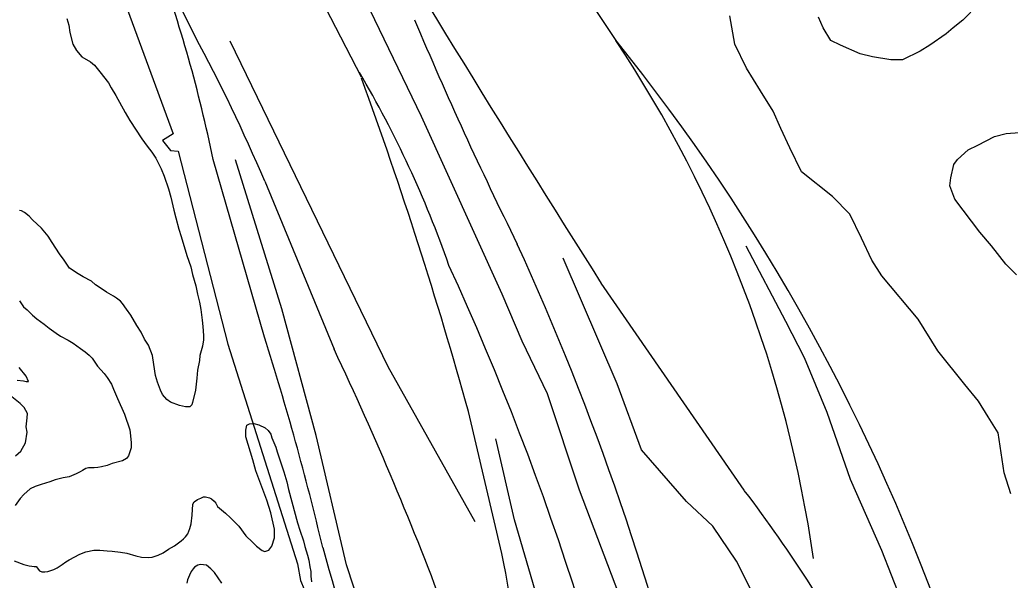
# Model space of a CAD drawing. Extents: x 3313442 to 3351311, y 721974 to 747360.
# Drawn here: x 3334934 to 3336068, y 733704 to 734346 of the extents above; entities that cross this region are included whole.
import ezdxf

# ---------------------------------------------------------------- set-up
doc = ezdxf.new("R2010")
doc.units = 0
for name, color, linetype in [('V-ROAD-CNTR', 7, 'Continuous'), ('V-SITE-VEGE', 7, 'Continuous'), ('V-TOPO-SHOR', 7, 'Continuous')]:
    doc.layers.add(name, color=color, linetype=linetype)

msp = doc.modelspace()

# ---------------------------------------------------------------- linework, layer by layer
at = {"layer": 'V-ROAD-CNTR'}
for points in [[(3335325.1, 734280), (3335107.9, 734700.5), (3334841.5, 735238.8), (3334213.4, 736507.9)], [(3335199.5, 734948.9), (3335616.2, 734322.1)], [(3334933.7, 734727.9), (3335134, 734327.3)], [(3335213.8, 733982.3), (3335155, 734185.5)], [(3335214.1, 734160.7), (3335293.5, 733968.3)], [(3335763.4, 733806.7), (3335599.6, 734043.8)], [(3335485.8, 733734.3), (3335447.6, 733896.9)]]:
    msp.add_lwpolyline(points, dxfattribs=at)
for centre, radius, start, end in [((3354378.7, 745954.6), 22237.9, 210.75089, 212.38548), ((3333588.4, 733866.5), 1598.8, 11.5098, 20.0693), ((3339790.5, 736207.6), 4782.2, 202.9143, 206.3003), ((3333401.6, 733392), 1968.8, 22.9814, 28.3642), ((3333838, 732885.3), 2286.1, 18.9902, 38.9392), ((3334422, 733526.7), 1434.8, 8.0848, 33.6647), ((3334258.1, 733657.4), 1235.9, 19.2263, 30.5303), ((3330495.5, 732518.7), 5140.2, 15.5523, 20.0255), ((3332550.2, 732739.3), 3246.9, 13.2981, 24.5582), ((3332405.5, 732678.7), 3322.4, 10.278, 24.6497), ((3332060.9, 732977.4), 3309.1, 13.3444, 17.6788), ((3331822.3, 732325), 3840.6, 20.3355, 25.3328), ((3334493, 732838.1), 1597.5, 27.7981, 37.323), ((3338062.8, 734499.7), 2883.6, 195.2516, 203.557), ((3334419.1, 733517), 1088.7, 1.8271, 11.5164)]:
    msp.add_arc(centre, radius, start, end, dxfattribs=at)
at = {"layer": 'V-SITE-VEGE'}
for points in [[(3336031.2, 734363), (3336013.5, 734345.2), (3336002.4, 734336.4), (3335994.6, 734329.7), (3335975.7, 734316.4), (3335964.6, 734309.8), (3335944.7, 734299.8), (3335931.3, 734299.9), (3335910.3, 734303.2), (3335895.9, 734306.6), (3335873.7, 734316.6), (3335862.6, 734322.1), (3335853.8, 734336.6), (3335848.2, 734348.8)], [(3334987.7, 734347.1), (3334989.7, 734339.4), (3334991.1, 734330.9), (3334994.4, 734317.8), (3334998.4, 734310.4), (3335004.8, 734303.3), (3335014.6, 734297.6), (3335019.3, 734293.6), (3335025.3, 734286.2), (3335035.4, 734273.4), (3335038.1, 734267.6), (3335043.5, 734258.9), (3335054.2, 734239.4), (3335059.6, 734230.3), (3335073.3, 734209.4), (3335079.4, 734201), (3335084.8, 734194.2)], [(3336075.2, 734053.5), (3336063, 734065.7), (3336046.4, 734086.8), (3336033.1, 734102.3), (3336004.4, 734140.1), (3335998.8, 734155.6), (3335999.9, 734164.5), (3336003.3, 734180), (3336007.7, 734185.5), (3336019.9, 734196.6), (3336031, 734202.2), (3336049.9, 734212.1), (3336063.2, 734215.4), (3336078.7, 734216.5)], [(3335084.8, 734194.2), (3335089.5, 734187.2), (3335095.5, 734175), (3335098.9, 734166.6), (3335103.9, 734152.2), (3335106.6, 734142.4), (3335109.9, 734127.6), (3335112.3, 734118.8), (3335115.6, 734105.7), (3335118.3, 734097.6), (3335125, 734075.8), (3335129.4, 734062.6), (3335131.4, 734053.9), (3335135.1, 734040.8), (3335137.1, 734031.3), (3335139.4, 734022.2), (3335141.1, 734013.8), (3335142.4, 734001.7), (3335143.4, 733994.3), (3335144.1, 733984.2), (3335144.1, 733979.2), (3335143, 733971.8), (3335140, 733961), (3335139.3, 733955.3), (3335137.3, 733944.2), (3335136.3, 733935.1), (3335134.9, 733921.3), (3335131.5, 733907.2), (3335130.5, 733904.5), (3335128.2, 733902.5), (3335123.4, 733902.5), (3335116.4, 733903.8), (3335106.3, 733907.6), (3335101.9, 733910.6), (3335097.2, 733916.3), (3335094.9, 733921.4), (3335091.5, 733930.5), (3335089.2, 733938.2), (3335087.2, 733951), (3335085.8, 733961.1), (3335081.1, 733972.9), (3335076.4, 733979.9), (3335072.7, 733987.7), (3335067.7, 733995.4), (3335060.7, 734007.2), (3335056, 734014.3), (3335051.3, 734020.7), (3335048.9, 734023.4), (3335044.5, 734026.7), (3335040.8, 734029.1), (3335033.1, 734033.8), (3335028.1, 734037.2), (3335020.3, 734041.9), (3335015.6, 734046.3), (3335006.2, 734051.3), (3335000.5, 734054.7), (3334990.7, 734061.1), (3334984.4, 734070.2), (3334979.3, 734077.6), (3334970.9, 734090.4), (3334966.2, 734097.8), (3334958.5, 734106.9), (3334948.1, 734116.7), (3334944.4, 734120.7), (3334939, 734124.8), (3334935.6, 734126.8), (3334933.3, 734127.1)], [(3334933.2, 734023.8), (3334937.9, 734016.8), (3334941.9, 734013.4), (3334948.3, 734007.3), (3334953.3, 734003), (3334961.7, 733996.9), (3334967.1, 733992.5), (3334975.2, 733986.8), (3334980.2, 733983.4), (3334989, 733978.7), (3334994.7, 733975.3), (3335003.1, 733969.2), (3335008.5, 733965.5), (3335013.2, 733961.5), (3335016.5, 733958.1), (3335020.2, 733952.4), (3335022.6, 733949), (3335030.3, 733940.6), (3335033.7, 733935.9), (3335038.7, 733928.2)], [(3334930.7, 733932.7), (3334937.8, 733932), (3334940.8, 733931.3), (3334943.5, 733931.3), (3334940.8, 733937.4), (3334933.1, 733947.5)], [(3335038.7, 733928.2), (3335041, 733922.4), (3335045.7, 733912), (3335053.5, 733893.8), (3335059.5, 733876), (3335060.5, 733869.3), (3335061.2, 733861.2), (3335061.1, 733855.5), (3335058.1, 733846.4), (3335055.7, 733843), (3335051.4, 733840.3), (3335039.3, 733837.3), (3335033.9, 733835.3), (3335027.1, 733833.6), (3335023.1, 733833), (3335018.7, 733832.6), (3335012.3, 733832.3), (3335009.3, 733831.6), (3335005.3, 733829.6), (3335002.6, 733827.9), (3334998.2, 733825.6), (3334990.1, 733822.2), (3334983.4, 733820.9), (3334974.3, 733818.6), (3334968.2, 733816.5), (3334958.1, 733813.5), (3334951.4, 733811.2), (3334945.7, 733808.5), (3334938.3, 733802.1), (3334933.9, 733797.4), (3334928.2, 733789.3)], [(3334928.6, 733846.2), (3334935, 733851.6), (3334940, 733861), (3334942.1, 733873.4), (3334941.1, 733879.5), (3334942.1, 733889.6), (3334942.4, 733894.6), (3334938.7, 733901.7), (3334934, 733906.1), (3334922.6, 733915.2)], [(3335221.2, 733780.9), (3335216.5, 733795.4), (3335204.1, 733829), (3335200.4, 733841.8), (3335192.4, 733868.1), (3335192.4, 733875.8), (3335193.7, 733881.5), (3335196.8, 733882.9), (3335201.8, 733883.2), (3335207.5, 733881.9), (3335214.6, 733878.2), (3335218, 733875.1), (3335221, 733871.1), (3335222.3, 733867), (3335226.7, 733856.3), (3335228.4, 733850.9), (3335233.7, 733834.7), (3335236.1, 733828), (3335239.4, 733816.6), (3335241.4, 733807.5), (3335245.1, 733793.7), (3335251.8, 733769.4), (3335254.5, 733761), (3335258.5, 733748.9), (3335260.2, 733742.5), (3335263.2, 733732.4), (3335264.5, 733726.7), (3335265.9, 733719), (3335266.9, 733713.9), (3335266.9, 733708.2), (3335267.9, 733701.8)], [(3334927.1, 733725.8), (3334938.2, 733721.7), (3334944.2, 733720.3), (3334947.6, 733720), (3334950, 733719.3), (3334952.3, 733719.3), (3334956.3, 733714.6), (3334958.7, 733713.3), (3334962.4, 733713.3), (3334965.8, 733713.6), (3334972.8, 733715.9), (3334976.5, 733718), (3334982.3, 733721.6), (3334986.3, 733724.7), (3334990, 733727), (3335002.5, 733733.7), (3335009.2, 733736.1), (3335018.6, 733738.1), (3335025.3, 733738.1), (3335033.8, 733737.4), (3335039.5, 733737.1), (3335048.9, 733736), (3335056.3, 733734.7), (3335066.7, 733731.6), (3335073.1, 733730.3), (3335081.2, 733729.6), (3335085.2, 733730.3), (3335092.3, 733732.3), (3335098, 733735.3), (3335104.1, 733739.3), (3335110.8, 733743), (3335118.6, 733748.7), (3335121.2, 733751.1), (3335123.6, 733753.4), (3335126, 733756.8), (3335128.3, 733762.9), (3335130, 733768.2), (3335131, 733778.3), (3335131.7, 733790.8), (3335133.4, 733793.5), (3335137.1, 733796.2), (3335140.8, 733797.8), (3335144.2, 733799.2), (3335146.5, 733799.2), (3335150.9, 733798.2), (3335153.3, 733797.1), (3335156.3, 733794.4), (3335158, 733792.1), (3335160, 733788.1), (3335169.1, 733780.6), (3335174.8, 733775.2), (3335184.5, 733765.5), (3335192.6, 733754.7), (3335200, 733747.3), (3335204.7, 733742.9), (3335211.4, 733737.9), (3335214.4, 733736.8), (3335218.8, 733738.2), (3335222.2, 733742.6), (3335225.2, 733752.3), (3335225.2, 733762.4), (3335221.2, 733780.9)], [(3335164.9, 733700.2), (3335156.5, 733712.7), (3335152.5, 733716.7), (3335147.5, 733720.8), (3335140.7, 733721.8), (3335137.4, 733721.1), (3335133.7, 733718.8), (3335132.3, 733716.8), (3335129.9, 733713.7), (3335127.9, 733709.7), (3335125.9, 733704), (3335124.9, 733700.3)]]:
    msp.add_lwpolyline(points, dxfattribs=at)
at = {"layer": 'V-TOPO-SHOR'}
for points in [[(3335042.2, 734398), (3335109.3, 734214.9), (3335097, 734207.3), (3335106.2, 734196.1), (3335115.1, 734195.3), (3335172, 733974.1), (3335251.8, 733722.7), (3335255.2, 733703.6), (3335259.3, 733693.5), (3335149.6, 733682.5)], [(3335486.1, 734031.4), (3335393.7, 734234.7), (3335313.6, 734401.2)], [(3336068.7, 733802.8), (3336061, 733826.7), (3336057.5, 733849.7), (3336054, 733872.7), (3336042.7, 733890.9), (3336031.5, 733909), (3336016, 733928.1), (3335985, 733966.4), (3335962.5, 734002.7), (3335920.9, 734052.3), (3335909.6, 734070.5), (3335897.7, 734095.4), (3335884.2, 734123), (3335864.5, 734143.1), (3335829, 734171.3), (3335815.5, 734198.9), (3335805.2, 734221.2), (3335796.5, 734241), (3335782, 734264.3), (3335765.9, 734290.2), (3335752.4, 734317.8), (3335746.7, 734350.2)], [(3335455.2, 733770.6), (3335355.5, 733948.2), (3335174.7, 734321.3)], [(3335434.5, 733391), (3335348.2, 733598.2), (3335307.7, 733721.4), (3335273, 733869.4), (3335233.7, 734014.6), (3335180.8, 734185.2)], [(3335988.3, 733523.1), (3335943, 733681.4), (3335920.8, 733737.6), (3335884.9, 733819.2), (3335858.4, 733896), (3335832.5, 733958.3), (3335810.8, 734000), (3335765.7, 734086.4)], [(3335778.2, 733468.9), (3335826.2, 733500.8), (3335826.2, 733545.3), (3335812.6, 733621.7), (3335772.4, 733689.9), (3335754.5, 733725.5), (3335727.3, 733765.8), (3335697.3, 733793.8), (3335645.7, 733852.9), (3335617.7, 733928.7), (3335555.9, 734072.6)], [(3335664.6, 733525.5), (3335628.2, 733666.1), (3335574.8, 733806.7), (3335537.9, 733917.3), (3335508.8, 733977.7), (3335486.1, 734031.4)], [(3335592.1, 733399.9), (3335528.6, 733676.3), (3335500.2, 733773.1), (3335478.7, 733865.8)]]:
    msp.add_lwpolyline(points, dxfattribs=at)

doc.saveas('drawing.dxf')
